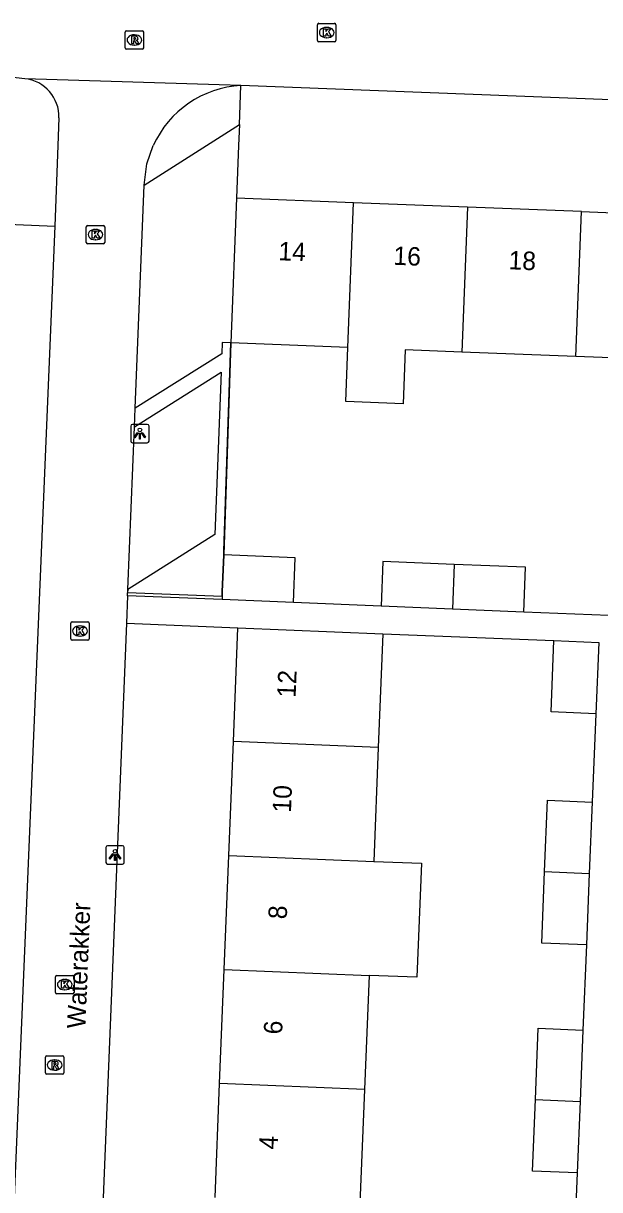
# Model space of a CAD drawing. Extents: x 161355 to 162026, y 386504 to 387459.
# Drawn here: x 161554.3 to 161585.6, y 386693.3 to 386756.6 of the extents above; entities that cross this region are included whole.
import ezdxf

# ---------------------------------------------------------------- set-up
doc = ezdxf.new("R2010")
doc.units = 0
for name, color, linetype in [('IMGEO_Groenvoorziening', 7, 'Continuous'), ('IMGEO_Haag', 7, 'Continuous'), ('IMGEO_Kolk', 7, 'Continuous'), ('IMGEO_Lichtpunt', 7, 'Continuous'), ('IMGEO_Openbare_ruimte_label', 7, 'Continuous'), ('IMGEO_Pand', 7, 'Continuous'), ('IMGEO_Pand_nummerreeks', 7, 'Continuous'), ('IMGEO_Parkeervlak_open', 7, 'Continuous'), ('IMGEO_Rijbaan_lokaal_open', 7, 'Continuous'), ('IMGEO_Rioolput', 7, 'Continuous'), ('IMGEO_Voetpad_open', 7, 'Continuous')]:
    doc.layers.add(name, color=color, linetype=linetype)

msp = doc.modelspace()

# ---------------------------------------------------------------- linework, layer by layer
at = {"layer": 'IMGEO_Groenvoorziening'}
msp.add_lwpolyline([(161565.553, 386739.278), (161565.169, 386727.774)], dxfattribs=at)
at = {"layer": 'IMGEO_Haag'}
for points in [[(161566.019, 386751.14), (161566.101, 386753.258)], [(161565.169, 386727.774), (161565.178, 386727.994), (161565.553, 386739.278)], [(161565.091, 386725.769), (161565.169, 386727.774)], [(161559.957, 386725.902), (161559.95, 386725.728), (161565.081, 386725.526), (161565.091, 386725.769)]]:
    msp.add_lwpolyline(points, dxfattribs=at)
at = {"layer": 'IMGEO_Kolk'}
for p, q in [((161570.258, 386755.706), (161570.258, 386756.558)), ((161570.333, 386756.632), (161571.185, 386756.632)), ((161570.746, 386756.412), (161570.771, 386756.412)), ((161571.259, 386756.558), (161571.259, 386755.706)), ((161571.185, 386755.632), (161570.333, 386755.632)), ((161570.769, 386755.852), (161570.744, 386755.852)), ((161557.706, 386744.738), (161557.706, 386745.59)), ((161557.781, 386745.664), (161558.633, 386745.664)), ((161558.707, 386745.59), (161558.707, 386744.738)), ((161558.217, 386744.884), (161558.192, 386744.884)), ((161558.194, 386745.444), (161558.219, 386745.444)), ((161558.633, 386744.664), (161557.781, 386744.664)), ((161556.866, 386723.216), (161556.866, 386724.068)), ((161556.941, 386724.142), (161557.793, 386724.142)), ((161557.867, 386724.068), (161557.867, 386723.216)), ((161557.377, 386723.362), (161557.352, 386723.362)), ((161557.354, 386723.922), (161557.379, 386723.922)), ((161557.793, 386723.142), (161556.941, 386723.142)), ((161556.114, 386704.944), (161556.966, 386704.944)), ((161556.039, 386704.018), (161556.039, 386704.87)), ((161556.527, 386704.724), (161556.552, 386704.724)), ((161557.04, 386704.87), (161557.04, 386704.018)), ((161556.966, 386703.944), (161556.114, 386703.944)), ((161556.55, 386704.164), (161556.525, 386704.164))]:
    msp.add_line(p, q, dxfattribs=at)
for points in [[(161570.258, 386755.706), (161570.258, 386756.558)], [(161570.333, 386756.632), (161571.185, 386756.632)], [(161570.579, 386756.332), (161570.702, 386756.332), (161570.702, 386756.181), (161570.832, 386756.332), (161570.996, 386756.332), (161570.85, 386756.181), (161571.003, 386755.932), (161570.851, 386755.932), (161570.766, 386756.096), (161570.702, 386756.029), (161570.702, 386755.932), (161570.579, 386755.932), (161570.579, 386756.332)], [(161571.259, 386756.558), (161571.259, 386755.706)], [(161571.185, 386755.632), (161570.333, 386755.632)], [(161557.706, 386744.738), (161557.706, 386745.59)], [(161557.781, 386745.664), (161558.633, 386745.664)], [(161558.707, 386745.59), (161558.707, 386744.738)], [(161558.027, 386745.364), (161558.15, 386745.364), (161558.15, 386745.213), (161558.28, 386745.364), (161558.444, 386745.364), (161558.298, 386745.213), (161558.451, 386744.964), (161558.299, 386744.964), (161558.214, 386745.128), (161558.15, 386745.061), (161558.15, 386744.964), (161558.027, 386744.964), (161558.027, 386745.364)], [(161558.633, 386744.664), (161557.781, 386744.664)], [(161556.866, 386723.216), (161556.866, 386724.068)], [(161556.941, 386724.142), (161557.793, 386724.142)], [(161557.867, 386724.068), (161557.867, 386723.216)], [(161557.187, 386723.842), (161557.31, 386723.842), (161557.31, 386723.691), (161557.44, 386723.842), (161557.604, 386723.842), (161557.458, 386723.691), (161557.611, 386723.442), (161557.459, 386723.442), (161557.374, 386723.606), (161557.31, 386723.539), (161557.31, 386723.442), (161557.187, 386723.442), (161557.187, 386723.842)], [(161557.793, 386723.142), (161556.941, 386723.142)], [(161556.114, 386704.944), (161556.966, 386704.944)], [(161556.039, 386704.018), (161556.039, 386704.87)], [(161556.36, 386704.644), (161556.483, 386704.644), (161556.483, 386704.493), (161556.613, 386704.644), (161556.777, 386704.644), (161556.631, 386704.493), (161556.784, 386704.244), (161556.632, 386704.244), (161556.547, 386704.408), (161556.483, 386704.341), (161556.483, 386704.244), (161556.36, 386704.244), (161556.36, 386704.644)], [(161557.04, 386704.87), (161557.04, 386704.018)], [(161556.966, 386703.944), (161556.114, 386703.944)]]:
    msp.add_lwpolyline(points, dxfattribs=at)
for centre, start, end in [((161570.335, 386756.556), 91.55205, 178.44795), ((161570.335, 386756.556), 91.55205, 178.44795), ((161571.183, 386756.556), 1.55205, 88.44795), ((161571.183, 386756.556), 1.55205, 88.44795), ((161570.335, 386755.708), 181.55205, 268.44795), ((161570.335, 386755.708), 181.55205, 268.44795), ((161571.183, 386755.708), 271.55205, 358.44795), ((161571.183, 386755.708), 271.55205, 358.44795), ((161557.783, 386745.588), 91.55205, 178.44795), ((161557.783, 386745.588), 91.55205, 178.44795), ((161558.631, 386745.588), 1.55205, 88.44795), ((161558.631, 386745.588), 1.55205, 88.44795), ((161557.783, 386744.74), 181.55205, 268.44795), ((161557.783, 386744.74), 181.55205, 268.44795), ((161558.631, 386744.74), 271.55205, 358.44795), ((161558.631, 386744.74), 271.55205, 358.44795), ((161556.943, 386724.066), 91.55205, 178.44795), ((161556.943, 386724.066), 91.55205, 178.44795), ((161557.791, 386724.066), 1.55205, 88.44795), ((161557.791, 386724.066), 1.55205, 88.44795), ((161556.943, 386723.218), 181.55205, 268.44795), ((161556.943, 386723.218), 181.55205, 268.44795), ((161557.791, 386723.218), 271.55205, 358.44795), ((161557.791, 386723.218), 271.55205, 358.44795), ((161556.116, 386704.868), 91.55205, 178.44795), ((161556.116, 386704.868), 91.55205, 178.44795), ((161556.964, 386704.868), 1.55205, 88.44795), ((161556.964, 386704.868), 1.55205, 88.44795), ((161556.116, 386704.02), 181.55205, 268.44795), ((161556.116, 386704.02), 181.55205, 268.44795), ((161556.964, 386704.02), 271.55205, 358.44795), ((161556.964, 386704.02), 271.55205, 358.44795)]:
    msp.add_arc(centre, 0.0765, start, end, dxfattribs=at)
for centre, major_axis, ratio, start_param, end_param in [((161570.745, 386756.132), (-0.387, 0.002), 0.722429, 4.712389, 7.853982), ((161570.77, 386756.132), (-0.39, 0.002), 0.717154, 1.570796, 4.712389), ((161558.193, 386745.164), (-0.387, 0.002), 0.722429, 4.712389, 7.853982), ((161558.218, 386745.164), (-0.39, 0.002), 0.717154, 1.570796, 4.712389), ((161557.353, 386723.642), (-0.387, 0.002), 0.722429, 4.712389, 7.853982), ((161557.378, 386723.642), (-0.39, 0.002), 0.717154, 1.570796, 4.712389), ((161556.526, 386704.444), (-0.387, 0.002), 0.722429, 4.712389, 7.853982), ((161556.551, 386704.444), (-0.39, 0.002), 0.717154, 1.570796, 4.712389)]:
    msp.add_ellipse(centre, major_axis=major_axis, ratio=ratio, start_param=start_param, end_param=end_param, dxfattribs=at)
at = {"layer": 'IMGEO_Lichtpunt'}
for p, q in [((161560.116, 386734.762), (161560.116, 386733.955)), ((161560.116, 386734.762), (161560.116, 386733.955)), ((161561.018, 386734.857), (161560.21, 386734.857)), ((161561.018, 386734.857), (161560.21, 386734.857)), ((161561.112, 386733.955), (161561.112, 386734.762)), ((161561.112, 386733.955), (161561.112, 386734.762)), ((161560.21, 386733.861), (161561.018, 386733.861)), ((161560.21, 386733.861), (161561.018, 386733.861)), ((161559.67, 386711.985), (161558.862, 386711.985)), ((161559.67, 386711.985), (161558.862, 386711.985)), ((161558.768, 386711.89), (161558.768, 386711.083)), ((161558.768, 386711.89), (161558.768, 386711.083)), ((161559.764, 386711.083), (161559.764, 386711.89)), ((161559.764, 386711.083), (161559.764, 386711.89)), ((161558.862, 386710.989), (161559.67, 386710.989)), ((161558.862, 386710.989), (161559.67, 386710.989))]:
    msp.add_line(p, q, dxfattribs=at)
for points in [[(161560.49, 386734.426), (161560.529, 386734.398), (161560.341, 386734.136), (161560.303, 386734.163), (161560.49, 386734.426)], [(161560.592, 386734.378), (161560.639, 386734.378), (161560.639, 386734.056), (161560.592, 386734.056), (161560.592, 386734.378)], [(161560.702, 386734.398), (161560.74, 386734.425), (161560.927, 386734.163), (161560.888, 386734.135), (161560.702, 386734.398)], [(161559.142, 386711.554), (161559.181, 386711.526), (161558.993, 386711.264), (161558.955, 386711.291), (161559.142, 386711.554)], [(161559.244, 386711.506), (161559.291, 386711.506), (161559.291, 386711.184), (161559.244, 386711.184), (161559.244, 386711.506)], [(161559.354, 386711.526), (161559.392, 386711.553), (161559.579, 386711.291), (161559.54, 386711.263), (161559.354, 386711.526)]]:
    msp.add_lwpolyline(points, dxfattribs=at)
for centre in [(161560.615, 386734.56), (161559.267, 386711.688)]:
    msp.add_circle(centre, 0.0994, dxfattribs=at)
for centre, start, end in [((161560.21, 386734.762), 90, 180), ((161560.21, 386734.762), 90, 180), ((161561.018, 386734.762), 0, 90), ((161561.018, 386734.762), 0, 90), ((161560.21, 386733.955), 180, 270), ((161560.21, 386733.955), 180, 270), ((161561.018, 386733.955), 270, 0), ((161561.018, 386733.955), 270, 360), ((161558.862, 386711.89), 90, 180), ((161558.862, 386711.89), 90, 180), ((161559.67, 386711.89), 0, 90), ((161559.67, 386711.89), 0, 90), ((161558.862, 386711.083), 180, 270), ((161558.862, 386711.083), 180, 270), ((161559.67, 386711.083), 270, 0), ((161559.67, 386711.083), 270, 360)]:
    msp.add_arc(centre, 0.0946, start, end, dxfattribs=at)
at = {"layer": 'IMGEO_Pand'}
for points in [[(161565.862, 386747.143), (161565.553, 386739.278)], [(161572.214, 386746.894), (161565.862, 386747.143)], [(161571.905, 386739.029), (161572.214, 386746.894)], [(161578.404, 386746.652), (161572.214, 386746.894)], [(161578.404, 386746.652), (161578.095, 386738.787)], [(161584.595, 386746.409), (161578.404, 386746.652)], [(161584.286, 386738.544), (161584.595, 386746.409)], [(161584.595, 386746.409), (161590.785, 386746.166)], [(161571.905, 386739.029), (161570.55, 386739.082), (161565.553, 386739.278)], [(161578.095, 386738.787), (161575.017, 386738.907), (161574.909, 386735.973), (161571.796, 386736.095), (161571.905, 386739.029)], [(161584.286, 386738.544), (161578.095, 386738.787)], [(161590.476, 386738.302), (161584.286, 386738.544)], [(161565.169, 386727.774), (161565.091, 386725.769)], [(161565.169, 386727.774), (161565.169, 386727.774)], [(161568.951, 386725.187), (161569.046, 386727.615), (161565.169, 386727.774)], [(161577.673, 386727.26), (161573.796, 386727.419), (161573.705, 386724.991)], [(161577.673, 386727.26), (161577.581, 386724.832)], [(161581.458, 386724.672), (161581.55, 386727.1), (161577.673, 386727.26)], [(161565.091, 386725.769), (161565.074, 386725.346)], [(161568.951, 386725.187), (161565.074, 386725.346)], [(161577.581, 386724.832), (161573.705, 386724.991)], [(161581.458, 386724.672), (161577.581, 386724.832)], [(161565.689, 386717.64), (161565.936, 386723.81)], [(161565.936, 386723.81), (161573.807, 386723.486)], [(161573.807, 386723.486), (161573.559, 386717.324)], [(161585.365, 386719.146), (161582.937, 386719.245), (161583.094, 386723.121)], [(161583.094, 386723.121), (161585.522, 386723.023), (161585.365, 386719.146)], [(161565.441, 386711.45), (161565.689, 386717.64)], [(161573.559, 386717.324), (161565.689, 386717.64)], [(161573.559, 386717.324), (161573.309, 386711.134)], [(161582.585, 386710.58), (161582.743, 386714.456), (161585.171, 386714.358)], [(161585.171, 386714.358), (161585.013, 386710.481)], [(161565.193, 386705.26), (161565.441, 386711.45)], [(161565.441, 386711.45), (161573.309, 386711.134)], [(161573.309, 386711.134), (161575.897, 386711.031), (161575.647, 386704.841), (161573.059, 386704.944)], [(161584.856, 386706.604), (161582.428, 386706.703), (161582.585, 386710.58)], [(161582.585, 386710.58), (161585.013, 386710.481)], [(161585.013, 386710.481), (161584.856, 386706.604)], [(161564.945, 386699.069), (161565.193, 386705.26)], [(161565.193, 386705.26), (161573.059, 386704.944)], [(161573.059, 386704.944), (161572.809, 386698.754)], [(161582.083, 386698.2), (161582.24, 386702.077), (161584.668, 386701.978)], [(161584.668, 386701.978), (161584.511, 386698.101)], [(161564.697, 386692.879), (161564.945, 386699.069)], [(161572.809, 386698.754), (161564.945, 386699.069)], [(161572.809, 386698.754), (161572.559, 386692.564)], [(161584.354, 386694.225), (161581.926, 386694.323), (161582.083, 386698.2)], [(161582.083, 386698.2), (161584.511, 386698.101)], [(161584.511, 386698.101), (161584.354, 386694.225)]]:
    msp.add_lwpolyline(points, dxfattribs=at)
at = {"layer": 'IMGEO_Parkeervlak_open'}
for points in [[(161560.847, 386747.84), (161564.232, 386750), (161566.019, 386751.14)], [(161566.019, 386751.14), (161565.974, 386750), (161565.862, 386747.143)], [(161565.553, 386739.278), (161565.085, 386739.296), (161565.061, 386738.698), (161560.356, 386735.734)], [(161560.315, 386734.735), (161565.022, 386737.699), (161564.677, 386728.885), (161559.957, 386725.902)]]:
    msp.add_lwpolyline(points, dxfattribs=at)
at = {"layer": 'IMGEO_Rijbaan_lokaal_open'}
for points in [[(161554.379, 386753.626), (161553.118, 386753.76)], [(161566.101, 386753.258), (161554.379, 386753.626)], [(161608.608, 386751.618), (161566.101, 386753.258)], [(161556.221, 386751.504), (161556.166, 386750), (161556.007, 386745.625)], [(161560.847, 386747.84), (161560.998, 386748.996), (161561.343, 386750)], [(161560.356, 386735.734), (161560.847, 386747.84)], [(161556.007, 386745.625), (161553.534, 386686.819)], [(161560.315, 386734.735), (161560.356, 386735.734)], [(161559.957, 386725.902), (161560.315, 386734.735)], [(161559.943, 386725.557), (161559.957, 386725.902)], [(161559.943, 386725.557), (161559.882, 386724.059)], [(161559.882, 386724.059), (161558.363, 386686.646)]]:
    msp.add_lwpolyline(points, dxfattribs=at)
for centre, radius, start, end in [((161554.147, 386751.564), 2.075, 358.3456, 83.57356), ((161566.412, 386747.7), 5.566, 93.20437, 155.59775)]:
    msp.add_arc(centre, radius, start, end, dxfattribs=at)
at = {"layer": 'IMGEO_Rioolput'}
for p, q in [((161559.895, 386756.229), (161560.747, 386756.229)), ((161559.82, 386755.303), (161559.82, 386756.155)), ((161560.308, 386756.009), (161560.333, 386756.009)), ((161560.821, 386756.155), (161560.821, 386755.303)), ((161560.747, 386755.229), (161559.895, 386755.229)), ((161560.331, 386755.449), (161560.306, 386755.449)), ((161555.491, 386699.653), (161555.491, 386700.505)), ((161555.566, 386700.579), (161556.418, 386700.579)), ((161556.492, 386700.505), (161556.492, 386699.653)), ((161555.979, 386700.359), (161556.004, 386700.359)), ((161556.418, 386699.579), (161555.566, 386699.579)), ((161556.002, 386699.799), (161555.977, 386699.799))]:
    msp.add_line(p, q, dxfattribs=at)
for points in [[(161559.895, 386756.229), (161560.747, 386756.229)], [(161559.82, 386755.303), (161559.82, 386756.155)], [(161560.409, 386755.927), (161560.157, 386755.929), (161560.157, 386755.529)], [(161560.157, 386755.529), (161560.281, 386755.529), (161560.281, 386755.691), (161560.292, 386755.691)], [(161560.335, 386755.848), (161560.281, 386755.848), (161560.281, 386755.767)], [(161560.281, 386755.767), (161560.333, 386755.767)], [(161560.339, 386755.662), (161560.41, 386755.529), (161560.55, 386755.529), (161560.485, 386755.655)], [(161560.821, 386756.155), (161560.821, 386755.303)], [(161560.747, 386755.229), (161559.895, 386755.229)], [(161555.491, 386699.653), (161555.491, 386700.505)], [(161555.566, 386700.579), (161556.418, 386700.579)], [(161556.492, 386700.505), (161556.492, 386699.653)], [(161556.08, 386700.277), (161555.828, 386700.279), (161555.828, 386699.879)], [(161555.828, 386699.879), (161555.952, 386699.879), (161555.952, 386700.041), (161555.963, 386700.041)], [(161556.006, 386700.198), (161555.952, 386700.198), (161555.952, 386700.117)], [(161555.952, 386700.117), (161556.004, 386700.117)], [(161556.01, 386700.012), (161556.081, 386699.879), (161556.221, 386699.879), (161556.156, 386700.005)], [(161556.418, 386699.579), (161555.566, 386699.579)]]:
    msp.add_lwpolyline(points, dxfattribs=at)
for centre, radius, start, end in [((161559.897, 386756.153), 0.0765, 91.55205, 178.44795), ((161559.897, 386756.153), 0.0765, 91.55205, 178.44795), ((161560.745, 386756.153), 0.0765, 1.55205, 88.44795), ((161560.745, 386756.153), 0.0765, 1.55205, 88.44795), ((161560.291, 386755.638), 0.0533, 26.02933, 88.69889), ((161560.317, 386755.956), 0.19, 274.7715, 282.96867), ((161560.341, 386755.752), 0.0964, 77.00612, 93.18647), ((161560.355, 386755.809), 0.0378, 276.66336, 79.67722), ((161560.408, 386755.817), 0.109, 350.36119, 89.41601), ((161560.406, 386755.817), 0.112, 277.58423, 350.98172), ((161560.39, 386755.602), 0.108, 29.51342, 73.79051), ((161559.897, 386755.305), 0.0765, 181.55205, 268.44795), ((161559.897, 386755.305), 0.0765, 181.55205, 268.44795), ((161560.745, 386755.305), 0.0765, 271.55205, 358.44795), ((161560.745, 386755.305), 0.0765, 271.55205, 358.44795), ((161555.568, 386700.503), 0.0765, 91.55205, 178.44795), ((161555.568, 386700.503), 0.0765, 91.55205, 178.44795), ((161556.416, 386700.503), 0.0765, 1.55205, 88.44795), ((161556.416, 386700.503), 0.0765, 1.55205, 88.44795), ((161555.962, 386699.988), 0.0533, 26.02933, 88.69889), ((161555.988, 386700.306), 0.19, 274.7715, 282.96867), ((161556.012, 386700.102), 0.0964, 77.00612, 93.18647), ((161556.026, 386700.159), 0.0378, 276.66336, 79.67722), ((161556.079, 386700.167), 0.109, 350.36119, 89.41601), ((161556.077, 386700.167), 0.112, 277.58423, 350.98172), ((161556.061, 386699.952), 0.108, 29.51342, 73.79051), ((161555.568, 386699.655), 0.0765, 181.55205, 268.44795), ((161555.568, 386699.655), 0.0765, 181.55205, 268.44795), ((161556.416, 386699.655), 0.0765, 271.55205, 358.44795), ((161556.416, 386699.655), 0.0765, 271.55205, 358.44795)]:
    msp.add_arc(centre, radius, start, end, dxfattribs=at)
for centre, major_axis, ratio, start_param, end_param in [((161560.307, 386755.729), (-0.387, 0.002), 0.722429, 4.712389, 7.853982), ((161560.332, 386755.729), (-0.39, 0.002), 0.717154, 1.570796, 4.712389), ((161555.978, 386700.079), (-0.387, 0.002), 0.722429, 4.712389, 7.853982), ((161556.003, 386700.079), (-0.39, 0.002), 0.717154, 1.570796, 4.712389)]:
    msp.add_ellipse(centre, major_axis=major_axis, ratio=ratio, start_param=start_param, end_param=end_param, dxfattribs=at)
at = {"layer": 'IMGEO_Voetpad_open'}
for points in [[(161531.769, 386746.655), (161556.007, 386745.625)], [(161565.074, 386725.346), (161559.943, 386725.557)], [(161573.705, 386724.991), (161568.951, 386725.187)], [(161586.072, 386724.482), (161581.458, 386724.672)], [(161559.882, 386724.059), (161565.936, 386723.81)], [(161573.807, 386723.486), (161583.094, 386723.121)], [(161585.365, 386719.146), (161585.171, 386714.358)], [(161584.856, 386706.604), (161584.668, 386701.978)], [(161584.354, 386694.225), (161584.159, 386689.428)]]:
    msp.add_lwpolyline(points, dxfattribs=at)

# ---------------------------------------------------------------- texts
at = {"layer": 'IMGEO_Openbare_ruimte_label'}
msp.add_text('Waterakker', height=1, rotation=87.7071, dxfattribs=at).set_placement((161557.658, 386702.047))
at = {"layer": 'IMGEO_Pand_nummerreeks'}
for s, rotation, p in [('14', 357.75623, (161568.122, 386743.772)), ('16', 357.75401, (161574.366, 386743.527)), ('18', 357.75623, (161580.614, 386743.283)), ('12', 87.70838, (161569.067, 386720.012)), ('10', 87.70591, (161568.816, 386713.77)), ('8', 87.70591, (161568.585, 386707.982)), ('6', 87.70591, (161568.335, 386701.729)), ('4', 87.70591, (161568.084, 386695.48))]:
    msp.add_text(s, height=1, rotation=rotation, dxfattribs=at).set_placement(p)

doc.saveas('drawing.dxf')
